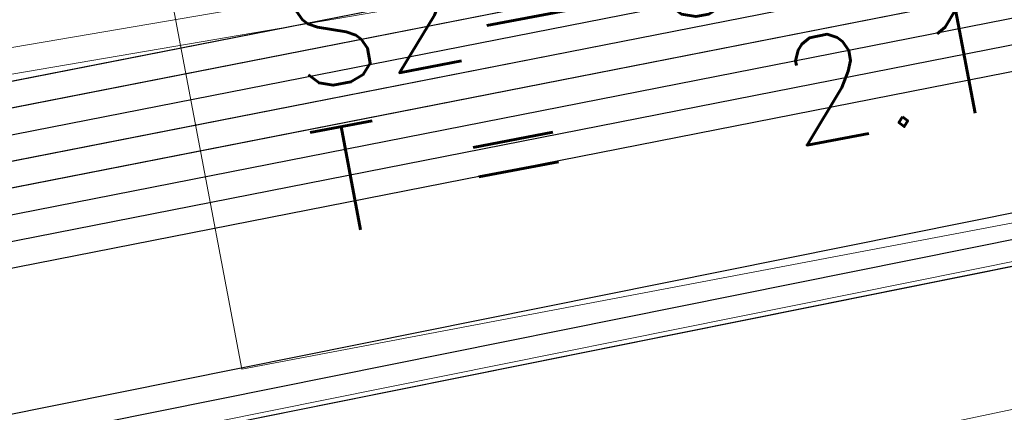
# Model space of a CAD drawing. Header units: metres. Extents: x -502 to 161, y -108 to 174.
# Tile 435 of 656: x -96.155 to -94.279, y -22.206 to -21.459. Entities that reach past the tile are written whole.
import ezdxf

# ---------------------------------------------------------------- set-up
doc = ezdxf.new("R2010")
doc.units = ezdxf.units.M
doc.header["$LTSCALE"] = 0.1
for name, color, linetype in [('BRI31-005.05-5p02-Koordinierung Lageplan 4. BA ZOB West 2022-06-15', 7, 'Continuous'), ('BRI31-005.06-5f07-Koordinierung Lageplan 4. BA ZOB Fernbusbahnh', 7, 'Continuous'), ('BRI32-005.02-5f05-Koordinierung Schemaplan 4 BA ZOB Teilbereich', 7, 'Continuous'), ('BRI32-005.03-5f06-Koordinierung Schemaplan 4 BA ZOB Teilbereich 2 Ost - Bahnhofsallee 2023-01-21', 7, 'Continuous')]:
    doc.layers.add(name, color=color, linetype=linetype)
doc.styles.add('Txt', font='txt_____.ttf')

msp = doc.modelspace()

# ---------------------------------------------------------------- linework, layer by layer
at = {"layer": 'BRI31-005.05-5p02-Koordinierung Lageplan 4. BA ZOB West 2022-06-15', "color": 250, "linetype": 'Continuous', "lineweight": 25, "true_color": 0x333333, "transparency": 33554687, "flags": 128}
for points in [[(-179.1357, -29.7394), (-178.2047, -29.9074), (-176.5237, -30.3244), (-174.8367, -30.8434), (-162.8247, -32.5154), (-157.1227, -33.4214), (-150.6707, -32.1644), (-150.3757, -32.1054), (-126.7397, -27.5954), (-121.8107, -26.6854), (-104.5117, -23.3154), (-93.6067, -21.1744), (-88.8337, -20.4444), (-81.6527, -19.0944), (-75.3827, -18.1294), (-69.6317, -17.1894), (-64.2647, -16.2324), (-63.2977, -15.6984), (-62.6077, -15.0894), (-62.1947, -14.8414), (-59.6597, -14.3864), (-59.3767, -14.3364), (-55.6447, -13.7064)], [(-55.6367, -13.7554), (-59.3687, -14.3854), (-59.6507, -14.4354), (-62.1767, -14.8894), (-62.5777, -15.1304), (-63.2687, -15.7394), (-64.2477, -16.2804), (-69.6237, -17.2384), (-75.3737, -18.1784), (-81.6437, -19.1434), (-88.8257, -20.4934), (-93.5977, -21.2234), (-104.5017, -23.3644), (-121.8007, -26.7344), (-126.7307, -27.6444), (-150.3667, -32.1544), (-150.6607, -32.2134), (-157.1217, -33.4724), (-162.8317, -32.5644), (-174.8437, -30.8934), (-176.5357, -30.3734), (-178.2147, -29.9564), (-179.1357, -29.7904)], [(-55.6287, -13.8044), (-59.3607, -14.4344), (-59.6427, -14.4844), (-62.1587, -14.9374), (-62.5477, -15.1714), (-63.2397, -15.7804), (-64.2307, -16.3284), (-69.6157, -17.2874), (-75.3647, -18.2274), (-81.6347, -19.1924), (-88.8177, -20.5424), (-93.5887, -21.2724), (-104.4917, -23.4134), (-121.7907, -26.7834), (-126.7217, -27.6934), (-150.3577, -32.2034), (-150.6507, -32.2624), (-157.1207, -33.5234), (-162.8387, -32.6134), (-174.8507, -30.9434), (-176.5477, -30.4224), (-178.2247, -30.0054), (-179.1357, -29.8414)], [(-55.6207, -13.8534), (-59.3527, -14.4834), (-59.6277, -14.5324), (-62.1407, -14.9854), (-62.5177, -15.2124), (-63.2107, -15.8214), (-64.2137, -16.3764), (-69.6077, -17.3364), (-75.3557, -18.2764), (-81.6257, -19.2414), (-88.8097, -20.5914), (-93.5797, -21.3214), (-104.4817, -23.4624), (-121.7807, -26.8324), (-126.7127, -27.7424), (-150.3487, -32.2524), (-150.6407, -32.3114), (-157.1197, -33.5744), (-162.8457, -32.6624), (-174.8577, -30.9934), (-176.5597, -30.4714), (-178.2347, -30.0544), (-179.1357, -29.8924)], [(-55.6127, -13.9024), (-59.3447, -14.5324), (-59.6247, -14.5824), (-62.1227, -15.0334), (-62.4877, -15.2534), (-63.1817, -15.8624), (-64.1967, -16.4244), (-69.5997, -17.3854), (-75.3467, -18.3254), (-81.6167, -19.2904), (-88.8017, -20.6404), (-93.5707, -21.3704), (-104.4717, -23.5114), (-121.7707, -26.8814), (-126.7037, -27.7914), (-150.3397, -32.3014), (-150.6307, -32.3604), (-157.1187, -33.6254), (-162.8527, -32.7114), (-174.8647, -31.0434), (-176.5717, -30.5204), (-178.2447, -30.1034), (-179.1357, -29.9434)], [(-55.6047, -13.9514), (-59.3367, -14.5814), (-62.1047, -15.0814), (-62.4577, -15.2944), (-63.1527, -15.9034), (-64.1797, -16.4724), (-69.5917, -17.4344), (-75.3377, -18.3744), (-81.6077, -19.3394), (-88.7937, -20.6894), (-93.5617, -21.4194), (-104.4617, -23.5604), (-121.7607, -26.9304), (-126.6947, -27.8404), (-150.3307, -32.3504), (-150.6207, -32.4094), (-157.1177, -33.6764), (-162.8597, -32.7604), (-174.8717, -31.0934), (-176.5837, -30.5694), (-178.2547, -30.1524), (-179.1357, -29.9944)], [(-56.5667, -14.3244), (-56.9487, -14.6244), (-57.8377, -15.3484), (-58.3257, -15.4954), (-59.9937, -15.7044), (-61.6697, -15.9144), (-63.7887, -16.4534), (-69.5837, -17.4834), (-75.3287, -18.4234), (-81.5687, -19.5644), (-84.6457, -20.1594), (-93.6297, -21.6994), (-104.3877, -23.8594), (-121.7187, -27.1554), (-122.6217, -27.3224), (-126.1537, -27.9814), (-137.6357, -30.1594), (-150.2927, -32.5534), (-151.8867, -32.8594), (-157.0417, -33.8394), (-163.2567, -32.9244), (-174.3647, -31.3244), (-178.3997, -30.6854)], [(-56.5467, -14.3734), (-56.9177, -14.6634), (-57.8137, -15.3934), (-58.3107, -15.5434), (-58.9957, -15.6304), (-59.9877, -15.7544), (-61.6607, -15.9634), (-63.7777, -16.5024), (-69.5757, -17.5324), (-75.3197, -18.4724), (-81.5597, -19.6134), (-84.6367, -20.2084), (-93.6207, -21.7484), (-104.3777, -23.9084), (-121.7097, -27.2044), (-122.6127, -27.3714), (-126.1447, -28.0304), (-137.6267, -30.2084), (-150.2837, -32.6024), (-151.8777, -32.9084), (-157.0407, -33.8904), (-163.2637, -32.9734), (-174.3717, -31.3734), (-178.4067, -30.7344)], [(-56.5277, -14.4214), (-56.8867, -14.7024), (-57.7897, -15.4384), (-58.2967, -15.5914), (-58.9897, -15.6804), (-59.9817, -15.8044), (-61.6517, -16.0124), (-63.7667, -16.5514), (-69.5677, -17.5814), (-75.3107, -18.5214), (-81.5507, -19.6624), (-84.6277, -20.2574), (-93.6117, -21.7974), (-104.3677, -23.9574), (-121.7007, -27.2534), (-122.6037, -27.4204), (-126.1357, -28.0794), (-137.6177, -30.2574), (-150.2747, -32.6514), (-151.8687, -32.9574), (-154.1107, -33.3844)], [(-62.5057, -14.9114), (-62.7017, -15.0274), (-63.4007, -15.5204), (-64.2987, -16.1364), (-69.6477, -17.0914), (-75.4007, -18.0314), (-81.6707, -18.9964), (-88.8497, -20.3464), (-93.6247, -21.0764), (-104.5317, -23.2174), (-121.8307, -26.5874), (-126.7577, -27.4974), (-150.3937, -32.0074), (-150.6907, -32.0664), (-157.1247, -33.3194), (-162.8107, -32.4174), (-174.8227, -30.7434), (-176.4997, -30.2264), (-178.1847, -29.8094), (-179.1357, -29.6374)], [(-62.4797, -14.9544), (-62.6747, -15.0694), (-63.3727, -15.5614), (-64.2817, -16.1844), (-69.6397, -17.1404), (-75.3917, -18.0804), (-81.6617, -19.0454), (-88.8417, -20.3954), (-93.6157, -21.1254), (-104.5217, -23.2664), (-121.8207, -26.6364), (-126.7487, -27.5464), (-150.3847, -32.0564), (-150.6807, -32.1154), (-157.1237, -33.3704), (-162.8177, -32.4664), (-174.8297, -30.7934), (-176.5117, -30.2754), (-178.1947, -29.8584), (-179.1357, -29.6884)]]:
    msp.add_lwpolyline(points, dxfattribs=at)
at = {"layer": 'BRI31-005.05-5p02-Koordinierung Lageplan 4. BA ZOB West 2022-06-15', "color": 116, "linetype": 'Continuous', "lineweight": 13, "true_color": 0x007f3f, "transparency": 33554687, "flags": 128}
msp.add_lwpolyline([(-55.6447, -13.7074), (-59.3757, -14.3374), (-59.8617, -14.4244), (-61.3457, -14.6894), (-62.1937, -14.8414), (-62.5327, -14.9254), (-62.7007, -15.0274), (-63.3947, -15.5204), (-64.2787, -16.1294), (-64.8027, -16.2294), (-69.6467, -17.0924), (-75.4027, -18.0324), (-81.6717, -18.9974), (-88.8507, -20.3474), (-93.6267, -21.0774), (-98.8947, -21.9764)], dxfattribs=at)
at = {"layer": 'BRI31-005.05-5p02-Koordinierung Lageplan 4. BA ZOB West 2022-06-15', "color": 35, "linetype": 'Continuous', "lineweight": 13, "true_color": 0x99724c, "transparency": 33554687, "flags": 128}
msp.add_lwpolyline([(-56.5317, -14.4104), (-56.8937, -14.6954), (-57.7937, -15.4294), (-58.2987, -15.5824), (-58.9897, -15.6704), (-59.9837, -15.7944), (-61.6527, -16.0034), (-63.7687, -16.5424), (-69.5707, -17.5724), (-75.3137, -18.5124), (-81.5517, -19.6534), (-84.6287, -20.2484), (-93.6127, -21.7884), (-104.3697, -23.9484)], dxfattribs=at)
at = {"layer": 'BRI31-005.05-5p02-Koordinierung Lageplan 4. BA ZOB West 2022-06-15', "color": 7, "linetype": 'Continuous', "lineweight": 13, "transparency": 33554687, "flags": 128}
msp.add_lwpolyline([(-61.4667, -16.5364), (-61.8967, -16.5874), (-64.8047, -17.0724), (-67.0677, -17.3534), (-81.2107, -19.8354), (-82.4137, -20.0454), (-83.9977, -20.3754), (-88.8717, -21.3944), (-93.5607, -22.0544), (-96.7847, -22.7254), (-98.7487, -23.1054), (-104.2927, -24.2564), (-104.8637, -24.3634), (-122.5617, -27.6464), (-126.0927, -28.3114), (-137.5747, -30.4814), (-151.2867, -33.0514), (-152.1117, -33.2054), (-156.9627, -34.1054), (-163.4867, -33.2114), (-174.4007, -31.5814), (-178.4277, -30.8814)], dxfattribs=at)
at = {"layer": 'BRI31-005.06-5f07-Koordinierung Lageplan 4. BA ZOB Fernbusbahnh', "color": 250, "linetype": 'Continuous', "lineweight": 20, "true_color": 0x333333, "transparency": 33554687, "flags": 128}
for points in [[(-179.1357, -29.7394), (-178.2047, -29.9074), (-176.5237, -30.3244), (-174.8367, -30.8434), (-162.8247, -32.5154), (-157.1227, -33.4214), (-150.6707, -32.1644), (-150.3757, -32.1054), (-126.7397, -27.5954), (-121.8107, -26.6854), (-104.5117, -23.3154), (-93.6067, -21.1744), (-88.8337, -20.4444), (-81.6527, -19.0944), (-75.3827, -18.1294), (-69.6317, -17.1894), (-64.2647, -16.2324), (-63.2977, -15.6984), (-62.6077, -15.0894), (-62.1947, -14.8414), (-59.6597, -14.3864), (-59.3767, -14.3364), (-55.6447, -13.7064)], [(-55.6367, -13.7554), (-59.3687, -14.3854), (-59.6507, -14.4354), (-62.1767, -14.8894), (-62.5777, -15.1304), (-63.2687, -15.7394), (-64.2477, -16.2804), (-69.6237, -17.2384), (-75.3737, -18.1784), (-81.6437, -19.1434), (-88.8257, -20.4934), (-93.5977, -21.2234), (-104.5017, -23.3644), (-121.8007, -26.7344), (-126.7307, -27.6444), (-150.3667, -32.1544), (-150.6607, -32.2134), (-157.1217, -33.4724), (-162.8317, -32.5644), (-174.8437, -30.8934), (-176.5357, -30.3734), (-178.2147, -29.9564), (-179.1357, -29.7904)], [(-55.6287, -13.8044), (-59.3607, -14.4344), (-59.6427, -14.4844), (-62.1587, -14.9374), (-62.5477, -15.1714), (-63.2397, -15.7804), (-64.2307, -16.3284), (-69.6157, -17.2874), (-75.3647, -18.2274), (-81.6347, -19.1924), (-88.8177, -20.5424), (-93.5887, -21.2724), (-104.4917, -23.4134), (-121.7907, -26.7834), (-126.7217, -27.6934), (-150.3577, -32.2034), (-150.6507, -32.2624), (-157.1207, -33.5234), (-162.8387, -32.6134), (-174.8507, -30.9434), (-176.5477, -30.4224), (-178.2247, -30.0054), (-179.1357, -29.8414)], [(-55.6207, -13.8534), (-59.3527, -14.4834), (-59.6277, -14.5324), (-62.1407, -14.9854), (-62.5177, -15.2124), (-63.2107, -15.8214), (-64.2137, -16.3764), (-69.6077, -17.3364), (-75.3557, -18.2764), (-81.6257, -19.2414), (-88.8097, -20.5914), (-93.5797, -21.3214), (-104.4817, -23.4624), (-121.7807, -26.8324), (-126.7127, -27.7424), (-150.3487, -32.2524), (-150.6407, -32.3114), (-157.1197, -33.5744), (-162.8457, -32.6624), (-174.8577, -30.9934), (-176.5597, -30.4714), (-178.2347, -30.0544), (-179.1357, -29.8924)], [(-55.6127, -13.9024), (-59.3447, -14.5324), (-59.6247, -14.5824), (-62.1227, -15.0334), (-62.4877, -15.2534), (-63.1817, -15.8624), (-64.1967, -16.4244), (-69.5997, -17.3854), (-75.3467, -18.3254), (-81.6167, -19.2904), (-88.8017, -20.6404), (-93.5707, -21.3704), (-104.4717, -23.5114), (-121.7707, -26.8814), (-126.7037, -27.7914), (-150.3397, -32.3014), (-150.6307, -32.3604), (-157.1187, -33.6254), (-162.8527, -32.7114), (-174.8647, -31.0434), (-176.5717, -30.5204), (-178.2447, -30.1034), (-179.1357, -29.9434)], [(-55.6047, -13.9514), (-59.3367, -14.5814), (-62.1047, -15.0814), (-62.4577, -15.2944), (-63.1527, -15.9034), (-64.1797, -16.4724), (-69.5917, -17.4344), (-75.3377, -18.3744), (-81.6077, -19.3394), (-88.7937, -20.6894), (-93.5617, -21.4194), (-104.4617, -23.5604), (-121.7607, -26.9304), (-126.6947, -27.8404), (-150.3307, -32.3504), (-150.6207, -32.4094), (-157.1177, -33.6764), (-162.8597, -32.7604), (-174.8717, -31.0934), (-176.5837, -30.5694), (-178.2547, -30.1524), (-179.1357, -29.9944)], [(-56.5667, -14.3244), (-56.9487, -14.6244), (-57.8377, -15.3484), (-58.3257, -15.4954), (-59.9937, -15.7044), (-61.6697, -15.9144), (-63.7887, -16.4534), (-69.5837, -17.4834), (-75.3287, -18.4234), (-81.5687, -19.5644), (-84.6457, -20.1594), (-93.6297, -21.6994), (-104.3877, -23.8594), (-121.7187, -27.1554), (-122.6217, -27.3224), (-126.1537, -27.9814), (-137.6357, -30.1594), (-150.2927, -32.5534), (-151.8867, -32.8594), (-157.0417, -33.8394), (-163.2567, -32.9244), (-174.3647, -31.3244), (-178.3997, -30.6854)], [(-56.5467, -14.3734), (-56.9177, -14.6634), (-57.8137, -15.3934), (-58.3107, -15.5434), (-58.9957, -15.6304), (-59.9877, -15.7544), (-61.6607, -15.9634), (-63.7777, -16.5024), (-69.5757, -17.5324), (-75.3197, -18.4724), (-81.5597, -19.6134), (-84.6367, -20.2084), (-93.6207, -21.7484), (-104.3777, -23.9084), (-121.7097, -27.2044), (-122.6127, -27.3714), (-126.1447, -28.0304), (-137.6267, -30.2084), (-150.2837, -32.6024), (-151.8777, -32.9084), (-157.0407, -33.8904), (-163.2637, -32.9734), (-174.3717, -31.3734), (-178.4067, -30.7344)], [(-62.5057, -14.9114), (-62.7017, -15.0274), (-63.4007, -15.5204), (-64.2987, -16.1364), (-69.6477, -17.0914), (-75.4007, -18.0314), (-81.6707, -18.9964), (-88.8497, -20.3464), (-93.6247, -21.0764), (-104.5317, -23.2174), (-121.8307, -26.5874), (-126.7577, -27.4974), (-150.3937, -32.0074), (-150.6907, -32.0664), (-157.1247, -33.3194), (-162.8107, -32.4174), (-174.8227, -30.7434), (-176.4997, -30.2264), (-178.1847, -29.8094), (-179.1357, -29.6374)], [(-62.4797, -14.9544), (-62.6747, -15.0694), (-63.3727, -15.5614), (-64.2817, -16.1844), (-69.6397, -17.1404), (-75.3917, -18.0804), (-81.6617, -19.0454), (-88.8417, -20.3954), (-93.6157, -21.1254), (-104.5217, -23.2664), (-121.8207, -26.6364), (-126.7487, -27.5464), (-150.3847, -32.0564), (-150.6807, -32.1154), (-157.1237, -33.3704), (-162.8177, -32.4664), (-174.8297, -30.7934), (-176.5117, -30.2754), (-178.1947, -29.8584), (-179.1357, -29.6884)]]:
    msp.add_lwpolyline(points, dxfattribs=at)
at = {"layer": 'BRI31-005.06-5f07-Koordinierung Lageplan 4. BA ZOB Fernbusbahnh', "color": 7, "linetype": 'Continuous', "lineweight": 9, "transparency": 33554687, "flags": 128}
msp.add_lwpolyline([(-61.4667, -16.5364), (-61.8967, -16.5874), (-64.8047, -17.0724), (-67.0677, -17.3534), (-81.2107, -19.8354), (-82.4137, -20.0454), (-83.9977, -20.3754), (-88.8717, -21.3944), (-93.5607, -22.0544), (-96.7847, -22.7254), (-98.7487, -23.1054), (-104.2927, -24.2564), (-104.8637, -24.3634), (-122.5617, -27.6464), (-126.0927, -28.3114), (-137.5747, -30.4814), (-151.2867, -33.0514), (-152.1117, -33.2054), (-156.9627, -34.1054), (-163.4867, -33.2114), (-174.4007, -31.5814), (-178.4277, -30.8814)], dxfattribs=at)
at = {"layer": 'BRI32-005.02-5f05-Koordinierung Schemaplan 4 BA ZOB Teilbereich', "color": 250, "linetype": 'Continuous', "lineweight": 25, "true_color": 0x333333, "transparency": 33554687, "flags": 128}
for points in [[(-179.1357, -29.7394), (-178.2047, -29.9074), (-176.5237, -30.3244), (-174.8367, -30.8434), (-162.8247, -32.5154), (-157.1227, -33.4214), (-150.6707, -32.1644), (-150.3757, -32.1054), (-126.7397, -27.5954), (-121.8107, -26.6854), (-104.5117, -23.3154), (-93.6067, -21.1744), (-88.8337, -20.4444), (-81.6527, -19.0944), (-75.3827, -18.1294), (-69.6317, -17.1894), (-64.2647, -16.2324), (-63.2977, -15.6984), (-62.6077, -15.0894), (-62.1947, -14.8414), (-59.6597, -14.3864), (-59.3767, -14.3364), (-55.6447, -13.7064)], [(-55.6367, -13.7554), (-59.3687, -14.3854), (-59.6507, -14.4354), (-62.1767, -14.8894), (-62.5777, -15.1304), (-63.2687, -15.7394), (-64.2477, -16.2804), (-69.6237, -17.2384), (-75.3737, -18.1784), (-81.6437, -19.1434), (-88.8257, -20.4934), (-93.5977, -21.2234), (-104.5017, -23.3644), (-121.8007, -26.7344), (-126.7307, -27.6444), (-150.3667, -32.1544), (-150.6607, -32.2134), (-157.1217, -33.4724), (-162.8317, -32.5644), (-174.8437, -30.8934), (-176.5357, -30.3734), (-178.2147, -29.9564), (-179.1357, -29.7904)], [(-55.6287, -13.8044), (-59.3607, -14.4344), (-59.6427, -14.4844), (-62.1587, -14.9374), (-62.5477, -15.1714), (-63.2397, -15.7804), (-64.2307, -16.3284), (-69.6157, -17.2874), (-75.3647, -18.2274), (-81.6347, -19.1924), (-88.8177, -20.5424), (-93.5887, -21.2724), (-104.4917, -23.4134), (-121.7907, -26.7834), (-126.7217, -27.6934), (-150.3577, -32.2034), (-150.6507, -32.2624), (-157.1207, -33.5234), (-162.8387, -32.6134), (-174.8507, -30.9434), (-176.5477, -30.4224), (-178.2247, -30.0054), (-179.1357, -29.8414)], [(-55.6207, -13.8534), (-59.3527, -14.4834), (-59.6277, -14.5324), (-62.1407, -14.9854), (-62.5177, -15.2124), (-63.2107, -15.8214), (-64.2137, -16.3764), (-69.6077, -17.3364), (-75.3557, -18.2764), (-81.6257, -19.2414), (-88.8097, -20.5914), (-93.5797, -21.3214), (-104.4817, -23.4624), (-121.7807, -26.8324), (-126.7127, -27.7424), (-150.3487, -32.2524), (-150.6407, -32.3114), (-157.1197, -33.5744), (-162.8457, -32.6624), (-174.8577, -30.9934), (-176.5597, -30.4714), (-178.2347, -30.0544), (-179.1357, -29.8924)], [(-55.6127, -13.9024), (-59.3447, -14.5324), (-59.6247, -14.5824), (-62.1227, -15.0334), (-62.4877, -15.2534), (-63.1817, -15.8624), (-64.1967, -16.4244), (-69.5997, -17.3854), (-75.3467, -18.3254), (-81.6167, -19.2904), (-88.8017, -20.6404), (-93.5707, -21.3704), (-104.4717, -23.5114), (-121.7707, -26.8814), (-126.7037, -27.7914), (-150.3397, -32.3014), (-150.6307, -32.3604), (-157.1187, -33.6254), (-162.8527, -32.7114), (-174.8647, -31.0434), (-176.5717, -30.5204), (-178.2447, -30.1034), (-179.1357, -29.9434)], [(-55.6047, -13.9514), (-59.3367, -14.5814), (-62.1047, -15.0814), (-62.4577, -15.2944), (-63.1527, -15.9034), (-64.1797, -16.4724), (-69.5917, -17.4344), (-75.3377, -18.3744), (-81.6077, -19.3394), (-88.7937, -20.6894), (-93.5617, -21.4194), (-104.4617, -23.5604), (-121.7607, -26.9304), (-126.6947, -27.8404), (-150.3307, -32.3504), (-150.6207, -32.4094), (-157.1177, -33.6764), (-162.8597, -32.7604), (-174.8717, -31.0934), (-176.5837, -30.5694), (-178.2547, -30.1524), (-179.1357, -29.9944)], [(-56.5667, -14.3244), (-56.9487, -14.6244), (-57.8377, -15.3484), (-58.3257, -15.4954), (-59.9937, -15.7044), (-61.6697, -15.9144), (-63.7887, -16.4534), (-69.5837, -17.4834), (-75.3287, -18.4234), (-81.5687, -19.5644), (-84.6457, -20.1594), (-93.6297, -21.6994), (-104.3877, -23.8594), (-121.7187, -27.1554), (-122.6217, -27.3224), (-126.1537, -27.9814), (-137.6357, -30.1594), (-150.2927, -32.5534), (-151.8867, -32.8594), (-157.0417, -33.8394), (-163.2567, -32.9244), (-174.3647, -31.3244), (-178.3997, -30.6854)], [(-56.5467, -14.3734), (-56.9177, -14.6634), (-57.8137, -15.3934), (-58.3107, -15.5434), (-58.9957, -15.6304), (-59.9877, -15.7544), (-61.6607, -15.9634), (-63.7777, -16.5024), (-69.5757, -17.5324), (-75.3197, -18.4724), (-81.5597, -19.6134), (-84.6367, -20.2084), (-93.6207, -21.7484), (-104.3777, -23.9084), (-121.7097, -27.2044), (-122.6127, -27.3714), (-126.1447, -28.0304), (-137.6267, -30.2084), (-150.2837, -32.6024), (-151.8777, -32.9084), (-157.0407, -33.8904), (-163.2637, -32.9734), (-174.3717, -31.3734), (-178.4067, -30.7344)], [(-56.5277, -14.4214), (-56.8867, -14.7024), (-57.7897, -15.4384), (-58.2967, -15.5914), (-58.9897, -15.6804), (-59.9817, -15.8044), (-61.6517, -16.0124), (-63.7667, -16.5514), (-69.5677, -17.5814), (-75.3107, -18.5214), (-81.5507, -19.6624), (-84.6277, -20.2574), (-93.6117, -21.7974), (-104.3677, -23.9574), (-121.7007, -27.2534), (-122.6037, -27.4204), (-126.1357, -28.0794), (-137.6177, -30.2574), (-150.2747, -32.6514), (-151.8687, -32.9574), (-154.1107, -33.3844)]]:
    msp.add_lwpolyline(points, dxfattribs=at)
at = {"layer": 'BRI32-005.02-5f05-Koordinierung Schemaplan 4 BA ZOB Teilbereich', "color": 116, "linetype": 'Continuous', "lineweight": 13, "true_color": 0x007f3f, "transparency": 33554687, "flags": 128}
for points in [[(-55.6447, -13.7074), (-59.3757, -14.3374), (-59.8617, -14.4244), (-61.3457, -14.6894), (-62.1937, -14.8414), (-62.5327, -14.9254), (-62.7007, -15.0274), (-63.3947, -15.5204), (-64.2787, -16.1294), (-64.8027, -16.2294), (-69.6467, -17.0924), (-75.4027, -18.0324), (-81.6717, -18.9974), (-88.8507, -20.3474), (-93.6267, -21.0774), (-98.8947, -21.9764)], [(-55.6367, -13.7564), (-59.3677, -14.3864), (-59.8527, -14.4734), (-61.3367, -14.7384), (-62.1837, -14.8904), (-62.5137, -14.9724), (-62.6737, -15.0694), (-63.3657, -15.5614), (-64.2587, -16.1764), (-64.7937, -16.2784), (-69.6387, -17.1414), (-75.3937, -18.0814), (-81.6627, -19.0464), (-88.8427, -20.3964), (-93.6187, -21.1264), (-96.6407, -21.6424), (-97.0907, -21.5164), (-97.3757, -21.1154), (-98.0337, -17.5034), (-97.8377, -17.4674)]]:
    msp.add_lwpolyline(points, dxfattribs=at)
at = {"layer": 'BRI32-005.02-5f05-Koordinierung Schemaplan 4 BA ZOB Teilbereich', "color": 35, "linetype": 'Continuous', "lineweight": 13, "true_color": 0x99724c, "transparency": 33554687, "flags": 128}
msp.add_lwpolyline([(-56.5317, -14.4104), (-56.8937, -14.6954), (-57.7937, -15.4294), (-58.2987, -15.5824), (-58.9897, -15.6704), (-59.9837, -15.7944), (-61.6527, -16.0034), (-63.7687, -16.5424), (-69.5707, -17.5724), (-75.3137, -18.5124), (-81.5517, -19.6534), (-84.6287, -20.2484), (-93.6127, -21.7884), (-104.3697, -23.9484)], dxfattribs=at)
at = {"layer": 'BRI32-005.03-5f06-Koordinierung Schemaplan 4 BA ZOB Teilbereich 2 Ost - Bahnhofsallee 2023-01-21', "color": 250, "linetype": 'Continuous', "lineweight": 20, "true_color": 0x333333, "transparency": 33554687, "flags": 128}
for points in [[(-179.1357, -29.7394), (-178.2047, -29.9074), (-176.5237, -30.3244), (-174.8367, -30.8434), (-162.8247, -32.5154), (-157.1227, -33.4214), (-150.6707, -32.1644), (-150.3757, -32.1054), (-126.7397, -27.5954), (-121.8107, -26.6854), (-104.5117, -23.3154), (-93.6067, -21.1744), (-88.8337, -20.4444), (-81.6527, -19.0944), (-75.3827, -18.1294), (-69.6317, -17.1894), (-64.2647, -16.2324), (-63.2977, -15.6984), (-62.6077, -15.0894), (-62.1947, -14.8414), (-59.6597, -14.3864), (-59.3767, -14.3364), (-55.6447, -13.7064)], [(-55.6367, -13.7554), (-59.3687, -14.3854), (-59.6507, -14.4354), (-62.1767, -14.8894), (-62.5777, -15.1304), (-63.2687, -15.7394), (-64.2477, -16.2804), (-69.6237, -17.2384), (-75.3737, -18.1784), (-81.6437, -19.1434), (-88.8257, -20.4934), (-93.5977, -21.2234), (-104.5017, -23.3644), (-121.8007, -26.7344), (-126.7307, -27.6444), (-150.3667, -32.1544), (-150.6607, -32.2134), (-157.1217, -33.4724), (-162.8317, -32.5644), (-174.8437, -30.8934), (-176.5357, -30.3734), (-178.2147, -29.9564), (-179.1357, -29.7904)], [(-55.6287, -13.8044), (-59.3607, -14.4344), (-59.6427, -14.4844), (-62.1587, -14.9374), (-62.5477, -15.1714), (-63.2397, -15.7804), (-64.2307, -16.3284), (-69.6157, -17.2874), (-75.3647, -18.2274), (-81.6347, -19.1924), (-88.8177, -20.5424), (-93.5887, -21.2724), (-104.4917, -23.4134), (-121.7907, -26.7834), (-126.7217, -27.6934), (-150.3577, -32.2034), (-150.6507, -32.2624), (-157.1207, -33.5234), (-162.8387, -32.6134), (-174.8507, -30.9434), (-176.5477, -30.4224), (-178.2247, -30.0054), (-179.1357, -29.8414)], [(-55.6207, -13.8534), (-59.3527, -14.4834), (-59.6277, -14.5324), (-62.1407, -14.9854), (-62.5177, -15.2124), (-63.2107, -15.8214), (-64.2137, -16.3764), (-69.6077, -17.3364), (-75.3557, -18.2764), (-81.6257, -19.2414), (-88.8097, -20.5914), (-93.5797, -21.3214), (-104.4817, -23.4624), (-121.7807, -26.8324), (-126.7127, -27.7424), (-150.3487, -32.2524), (-150.6407, -32.3114), (-157.1197, -33.5744), (-162.8457, -32.6624), (-174.8577, -30.9934), (-176.5597, -30.4714), (-178.2347, -30.0544), (-179.1357, -29.8924)], [(-55.6127, -13.9024), (-59.3447, -14.5324), (-59.6247, -14.5824), (-62.1227, -15.0334), (-62.4877, -15.2534), (-63.1817, -15.8624), (-64.1967, -16.4244), (-69.5997, -17.3854), (-75.3467, -18.3254), (-81.6167, -19.2904), (-88.8017, -20.6404), (-93.5707, -21.3704), (-104.4717, -23.5114), (-121.7707, -26.8814), (-126.7037, -27.7914), (-150.3397, -32.3014), (-150.6307, -32.3604), (-157.1187, -33.6254), (-162.8527, -32.7114), (-174.8647, -31.0434), (-176.5717, -30.5204), (-178.2447, -30.1034), (-179.1357, -29.9434)], [(-55.6047, -13.9514), (-59.3367, -14.5814), (-62.1047, -15.0814), (-62.4577, -15.2944), (-63.1527, -15.9034), (-64.1797, -16.4724), (-69.5917, -17.4344), (-75.3377, -18.3744), (-81.6077, -19.3394), (-88.7937, -20.6894), (-93.5617, -21.4194), (-104.4617, -23.5604), (-121.7607, -26.9304), (-126.6947, -27.8404), (-150.3307, -32.3504), (-150.6207, -32.4094), (-157.1177, -33.6764), (-162.8597, -32.7604), (-174.8717, -31.0934), (-176.5837, -30.5694), (-178.2547, -30.1524), (-179.1357, -29.9944)], [(-56.5667, -14.3244), (-56.9487, -14.6244), (-57.8377, -15.3484), (-58.3257, -15.4954), (-59.9937, -15.7044), (-61.6697, -15.9144), (-63.7887, -16.4534), (-69.5837, -17.4834), (-75.3287, -18.4234), (-81.5687, -19.5644), (-84.6457, -20.1594), (-93.6297, -21.6994), (-104.3877, -23.8594), (-121.7187, -27.1554), (-122.6217, -27.3224), (-126.1537, -27.9814), (-137.6357, -30.1594), (-150.2927, -32.5534), (-151.8867, -32.8594), (-157.0417, -33.8394), (-163.2567, -32.9244), (-174.3647, -31.3244), (-178.3997, -30.6854)], [(-56.5467, -14.3734), (-56.9177, -14.6634), (-57.8137, -15.3934), (-58.3107, -15.5434), (-58.9957, -15.6304), (-59.9877, -15.7544), (-61.6607, -15.9634), (-63.7777, -16.5024), (-69.5757, -17.5324), (-75.3197, -18.4724), (-81.5597, -19.6134), (-84.6367, -20.2084), (-93.6207, -21.7484), (-104.3777, -23.9084), (-121.7097, -27.2044), (-122.6127, -27.3714), (-126.1447, -28.0304), (-137.6267, -30.2084), (-150.2837, -32.6024), (-151.8777, -32.9084), (-157.0407, -33.8904), (-163.2637, -32.9734), (-174.3717, -31.3734), (-178.4067, -30.7344)], [(-56.5277, -14.4214), (-56.8867, -14.7024), (-57.7897, -15.4384), (-58.2967, -15.5914), (-58.9897, -15.6804), (-59.9817, -15.8044), (-61.6517, -16.0124), (-63.7667, -16.5514), (-69.5677, -17.5814), (-75.3107, -18.5214), (-81.5507, -19.6624), (-84.6277, -20.2574), (-93.6117, -21.7974), (-104.3677, -23.9574), (-121.7007, -27.2534), (-122.6037, -27.4204), (-126.1357, -28.0794), (-137.6177, -30.2574), (-150.2747, -32.6514), (-151.8687, -32.9574), (-154.1107, -33.3844)], [(-62.5057, -14.9114), (-62.7017, -15.0274), (-63.4007, -15.5204), (-64.2987, -16.1364), (-69.6477, -17.0914), (-75.4007, -18.0314), (-81.6707, -18.9964), (-88.8497, -20.3464), (-93.6247, -21.0764), (-104.5317, -23.2174), (-121.8307, -26.5874), (-126.7577, -27.4974), (-150.3937, -32.0074), (-150.6907, -32.0664), (-157.1247, -33.3194), (-162.8107, -32.4174), (-174.8227, -30.7434), (-176.4997, -30.2264), (-178.1847, -29.8094), (-179.1357, -29.6374)], [(-62.4797, -14.9544), (-62.6747, -15.0694), (-63.3727, -15.5614), (-64.2817, -16.1844), (-69.6397, -17.1404), (-75.3917, -18.0804), (-81.6617, -19.0454), (-88.8417, -20.3954), (-93.6157, -21.1254), (-104.5217, -23.2664), (-121.8207, -26.6364), (-126.7487, -27.5464), (-150.3847, -32.0564), (-150.6807, -32.1154), (-157.1237, -33.3704), (-162.8177, -32.4664), (-174.8297, -30.7934), (-176.5117, -30.2754), (-178.1947, -29.8584), (-179.1357, -29.6884)]]:
    msp.add_lwpolyline(points, dxfattribs=at)
at = {"layer": 'BRI32-005.03-5f06-Koordinierung Schemaplan 4 BA ZOB Teilbereich 2 Ost - Bahnhofsallee 2023-01-21', "color": 116, "linetype": 'Continuous', "lineweight": 9, "true_color": 0x007f3f, "transparency": 33554687, "flags": 128}
for points in [[(-55.6447, -13.7074), (-59.3757, -14.3374), (-59.8617, -14.4244), (-61.3457, -14.6894), (-62.1937, -14.8414), (-62.5327, -14.9254), (-62.7007, -15.0274), (-63.3947, -15.5204), (-64.2787, -16.1294), (-64.8027, -16.2294), (-69.6467, -17.0924), (-75.4027, -18.0324), (-81.6717, -18.9974), (-88.8507, -20.3474), (-93.6267, -21.0774), (-98.8947, -21.9764)], [(-55.6367, -13.7564), (-59.3677, -14.3864), (-59.8527, -14.4734), (-61.3367, -14.7384), (-62.1837, -14.8904), (-62.5137, -14.9724), (-62.6737, -15.0694), (-63.3657, -15.5614), (-64.2587, -16.1764), (-64.7937, -16.2784), (-69.6387, -17.1414), (-75.3937, -18.0814), (-81.6627, -19.0464), (-88.8427, -20.3964), (-93.6187, -21.1264), (-96.6407, -21.6424), (-97.0907, -21.5164), (-97.3757, -21.1154), (-98.0337, -17.5034), (-97.8377, -17.4674)]]:
    msp.add_lwpolyline(points, dxfattribs=at)
at = {"layer": 'BRI32-005.03-5f06-Koordinierung Schemaplan 4 BA ZOB Teilbereich 2 Ost - Bahnhofsallee 2023-01-21', "color": 35, "linetype": 'Continuous', "lineweight": 9, "true_color": 0x99724c, "transparency": 33554687, "flags": 128}
msp.add_lwpolyline([(-56.5317, -14.4104), (-56.8937, -14.6954), (-57.7937, -15.4294), (-58.2987, -15.5824), (-58.9897, -15.6704), (-59.9837, -15.7944), (-61.6527, -16.0034), (-63.7687, -16.5424), (-69.5707, -17.5724), (-75.3137, -18.5124), (-81.5517, -19.6534), (-84.6287, -20.2484), (-93.6127, -21.7884), (-104.3697, -23.9484)], dxfattribs=at)
at = {"layer": 'BRI32-005.03-5f06-Koordinierung Schemaplan 4 BA ZOB Teilbereich 2 Ost - Bahnhofsallee 2023-01-21', "color": 7, "linetype": 'Continuous', "lineweight": 9, "transparency": 33554687, "flags": 128}
msp.add_lwpolyline([(-61.4667, -16.5364), (-61.8967, -16.5874), (-64.8047, -17.0724), (-67.0677, -17.3534), (-81.2107, -19.8354), (-82.4137, -20.0454), (-83.9977, -20.3754), (-88.8717, -21.3944), (-93.5607, -22.0544), (-96.7847, -22.7254), (-98.7487, -23.1054), (-104.2927, -24.2564), (-104.8637, -24.3634), (-122.5617, -27.6464), (-126.0927, -28.3114), (-137.5747, -30.4814), (-151.2867, -33.0514), (-152.1117, -33.2054), (-156.9627, -34.1054), (-163.4867, -33.2114), (-174.4007, -31.5814), (-178.4277, -30.8814)], dxfattribs=at)
at = {"layer": 'BRI32-005.03-5f06-Koordinierung Schemaplan 4 BA ZOB Teilbereich 2 Ost - Bahnhofsallee 2023-01-21', "color": 7, "linetype": 'Continuous', "lineweight": 13, "transparency": 33554687, "flags": 128}
msp.add_lwpolyline([(-96.1254, -20.0467), (-94.1604, -19.6741), (-93.7666, -21.7511), (-95.7316, -22.1237), (-96.1254, -20.0467)], dxfattribs=at)
at = {"layer": 'BRI32-005.03-5f06-Koordinierung Schemaplan 4 BA ZOB Teilbereich 2 Ost - Bahnhofsallee 2023-01-21', "color": 1, "linetype": 'Continuous', "lineweight": 20, "true_color": 0xff0000, "transparency": 33554687, "flags": 128}
msp.add_lwpolyline([(-96.1254, -20.0467), (-94.1604, -19.6741), (-93.7666, -21.7511), (-95.7316, -22.1237), (-96.1254, -20.0467)], dxfattribs=at)

# ---------------------------------------------------------------- texts
at = {"layer": 'BRI32-005.03-5f06-Koordinierung Schemaplan 4 BA ZOB Teilbereich 2 Ost - Bahnhofsallee 2023-01-21', "color": 1, "true_color": 0xff0000, "transparency": 33554687, "char_height": 0.2, "attachment_point": 1, "rotation": 10.737, "line_spacing_factor": 0.25, "style": 'Txt'}
for s, insert in [('S2= 320.90', (-95.6618, -21.3997)), ('T =   2.11', (-95.6096, -21.6748))]:
    msp.add_mtext(s, dxfattribs=dict(at, insert=insert))

doc.saveas('drawing.dxf')
